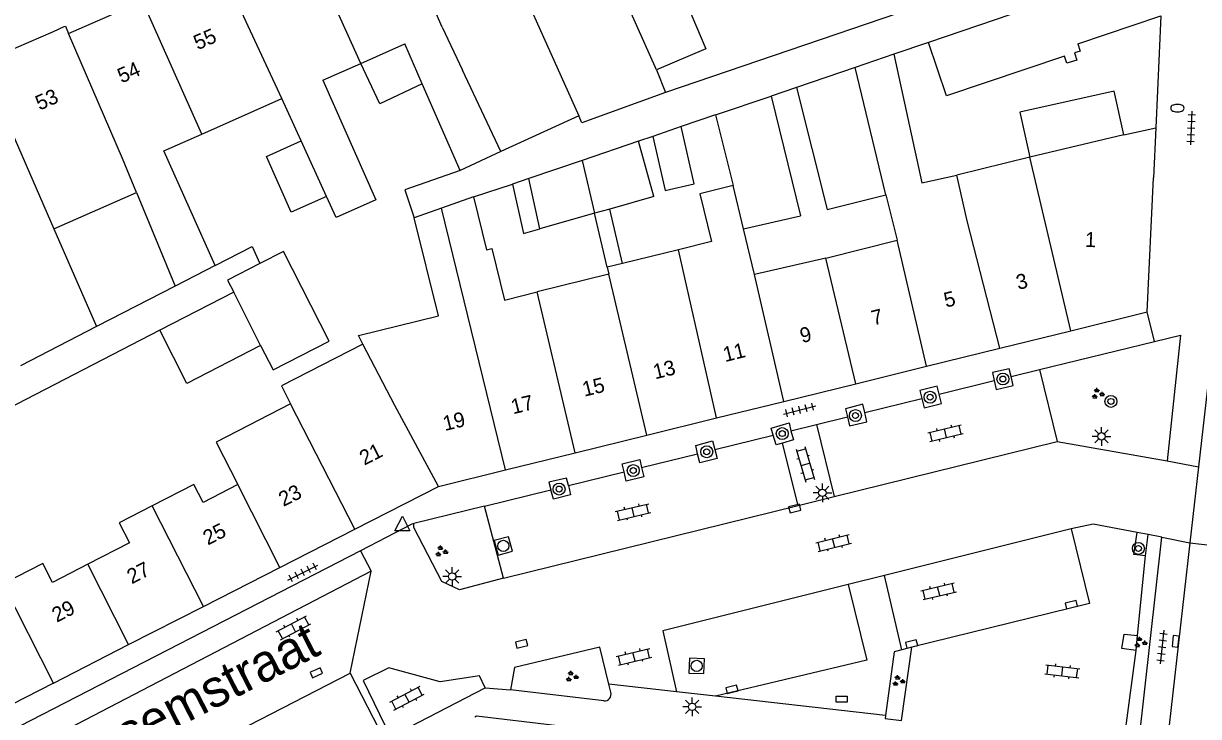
# Model space of a CAD drawing. Extents: x 132994 to 136000, y 393499 to 395512.
# Drawn here: x 134680.3 to 134759.1, y 394596.1 to 394642.5 of the extents above; entities that cross this region are included whole.
import ezdxf

# ---------------------------------------------------------------- set-up
doc = ezdxf.new("R2010")
doc.units = 0
for name, color, linetype in [('gg-afsc-erfafscheiding', 7, 'Continuous'), ('gg-afsc-muur', 7, 'Continuous'), ('gg-anno-huisnummerreeks BGT', 7, 'Continuous'), ('gg-anno-openbare ruimte label', 7, 'Continuous'), ('gg-bbg-bijgebouw', 7, 'Continuous'), ('gg-bbg-gedigitaliseerde bebouwing', 7, 'Continuous'), ('gg-bbg-gedigitaliseerde bijgebouw', 7, 'Continuous'), ('gg-bbg-hoofdgebouw', 7, 'Continuous'), ('gg-bbg-luifel en loopbrug', 7, 'Continuous'), ('gg-bbg-tussenscheiding', 7, 'Continuous'), ('gg-knt-verharding', 7, 'Continuous'), ('gg-knt-verharding nz', 7, 'Continuous'), ('gt-grn-groengrens', 7, 'Continuous'), ('gt-grn-weggrens', 7, 'Continuous'), ('gt-symb-boom', 7, 'Continuous'), ('gt-symb-brandkraan', 7, 'Continuous'), ('gt-symb-groenvak', 7, 'Continuous'), ('gt-symb-klinker verharding', 7, 'Continuous'), ('gt-symb-kolk', 7, 'Continuous'), ('gt-symb-kolk center center', 7, 'Continuous'), ('gt-symb-lichtmast', 7, 'Continuous'), ('gt-symb-rioolschacht', 7, 'Continuous'), ('gt-symb-tegel verharding', 7, 'Continuous'), ('gt-symb-waterafsluiter', 7, 'Continuous')]:
    doc.layers.add(name, color=color, linetype=linetype)

# ---------------------------------------------------------------- blocks, each defined once
blk = doc.blocks.new('gt0-BOOM')
at = {"layer": 'gt-symb-boom'}
for radius in [0.4, 0.2]:
    blk.add_circle((0, 0), radius, dxfattribs=at)
blk = doc.blocks.new('gt0-KL1')
at = {"layer": 'gt-symb-klinker verharding'}
for p, q in [((-1.15, 0.3), (1.15, 0.3)), ((-1, -0.3), (-1, 0.3)), ((-0.5, 0.3), (-0.5, 0.45)), ((0, -0.3), (0, 0.3)), ((0.5, 0.3), (0.5, 0.45)), ((1, -0.3), (1, 0.3)), ((-1.15, -0.3), (1.15, -0.3)), ((-0.5, -0.45), (-0.5, -0.3)), ((0.5, -0.45), (0.5, -0.3))]:
    blk.add_line(p, q, dxfattribs=at)
blk = doc.blocks.new('gt0-GRVAK')
at = {"layer": 'gt-symb-groenvak'}
for p, q in [((-0.11, 0.189), (-0.228, 0.24)), ((-0.182, 0.153), (0.088, 0.153)), ((-0.091, 0.211), (-0.156, 0.322)), ((-0.047, 0.214), (-0.047, 0.393)), ((-0.004, 0.211), (0.061, 0.322)), ((0.015, 0.189), (0.133, 0.24)), ((0.262, -0.052), (0.197, 0.059)), ((0.305, -0.049), (0.305, 0.13)), ((0.349, -0.052), (0.414, 0.059)), ((-0.245, -0.228), (-0.363, -0.177)), ((-0.318, -0.264), (-0.047, -0.264)), ((-0.226, -0.206), (-0.291, -0.095)), ((-0.183, -0.203), (-0.183, -0.024)), ((-0.139, -0.206), (-0.074, -0.095)), ((-0.12, -0.228), (-0.002, -0.177)), ((0.243, -0.074), (0.125, -0.023)), ((0.17, -0.11), (0.441, -0.11)), ((0.368, -0.074), (0.486, -0.023))]:
    blk.add_line(p, q, dxfattribs=at)
blk = doc.blocks.new('gt0-LMAST')
at = {"layer": 'gt-symb-lichtmast'}
for p, q in [((-0.182, 0.173), (-0.447, 0.438)), ((-0.005, 0.246), (-0.005, 0.621)), ((0.172, 0.173), (0.437, 0.438)), ((-0.255, -0.004), (-0.63, -0.004)), ((-0.182, -0.181), (-0.447, -0.446)), ((-0.005, -0.254), (-0.005, -0.629)), ((0.437, -0.446), (0.172, -0.181)), ((0.245, -0.004), (0.62, -0.004))]:
    blk.add_line(p, q, dxfattribs=at)
blk.add_circle((-0.005, -0.004), 0.25, dxfattribs=at)
blk = doc.blocks.new('gt0-TEG1')
at = {"layer": 'gt-symb-tegel verharding'}
for p, q in [((-1.125, 0), (1.125, 0)), ((-0.9, -0.25), (-0.9, 0.25)), ((-0.45, -0.25), (-0.45, 0.25)), ((0, -0.25), (0, 0.25)), ((0.45, -0.25), (0.45, 0.25)), ((0.9, -0.25), (0.9, 0.25))]:
    blk.add_line(p, q, dxfattribs=at)
blk = doc.blocks.new('gt0-BR')
at = {"layer": 'gt-symb-brandkraan'}
for centre, radius, start, end in [((-0.244, 0), 0.206, 107.56694, 252.43307), ((0.599, -2.664), 3, 106.89205, 107.56694), ((0, -0.691), 0.938, 73.10799, 106.89205), ((-0.599, -2.664), 3, 72.43309, 73.10799), ((0.244, 0), 0.206, 287.56695, 72.43309), ((0.599, 2.664), 3, 252.43307, 253.10797), ((0, 0.691), 0.938, 253.10797, 286.89206), ((-0.599, 2.664), 3, 286.89206, 287.56695)]:
    blk.add_arc(centre, radius, start, end, dxfattribs=at)
blk = doc.blocks.new('gt0-KOLK')
at = {"layer": 'gt-symb-kolk'}
blk.add_lwpolyline([(0, 0), (0.375, 0), (0.375, 0.4), (-0.375, 0.4), (-0.375, 0), (0, 0)], dxfattribs=at)
blk = doc.blocks.new('gt0-KOLKCC')
at = {"layer": 'gt-symb-kolk center center'}
blk.add_lwpolyline([(-0.375, 0.2), (0.375, 0.2), (0.375, -0.2), (-0.375, -0.2)], close=True, dxfattribs=at)
blk = doc.blocks.new('gt0-WAFSL')
at = {"layer": 'gt-symb-waterafsluiter'}
for p, q in [((-0.5, -0.333), (0, 0.667)), ((0, 0.667), (0.5, -0.333)), ((0.5, -0.333), (-0.5, -0.333))]:
    blk.add_line(p, q, dxfattribs=at)
blk = doc.blocks.new('gt0-RS')
at = {"layer": 'gt-symb-rioolschacht'}
blk.add_lwpolyline([(-0.5, -0.5), (0.5, -0.5), (0.5, 0.5), (-0.5, 0.5)], close=True, dxfattribs=at)
blk.add_circle((0, 0), 0.375, dxfattribs=at)

msp = doc.modelspace()

# ---------------------------------------------------------------- linework, layer by layer
at = {"layer": 'gg-afsc-erfafscheiding'}
for p, q in [((134745.183, 394645.347), (134723.39, 394637.909)), ((134741.032, 394641.274), (134738.701, 394640.48)), ((134732.188, 394638.261), (134730.476, 394637.677)), ((134726.754, 394636.41), (134724.458, 394635.627)), ((134722.554, 394634.978), (134721.586, 394634.648)), ((134710.521, 394630.921), (134713.149, 394631.774)), ((134690.512, 394624.94), (134685.232, 394622.223)), ((134689.497, 394621.992), (134674.331, 394614.157))]:
    msp.add_line(p, q, dxfattribs=at)
for points in [[(134709.621, 394632.696), (134705.911, 394631.391), (134706.548, 394629.524)], [(134693.201, 394626.323), (134695.685, 394627.601), (134696.2, 394626.45)]]:
    msp.add_lwpolyline(points, dxfattribs=at)
at = {"layer": 'gg-afsc-muur'}
msp.add_line((134756.61, 394643.05), (134756.27, 394635.552), dxfattribs=at)
at = {"layer": 'gg-bbg-bijgebouw'}
msp.add_line((134751.04, 394641.185), (134756.61, 394643.05), dxfattribs=at)
at = {"layer": 'gg-bbg-gedigitaliseerde bebouwing'}
for p, q in [((134702.961, 394639.871), (134705.919, 394641.187)), ((134707.09, 394638.502), (134705.919, 394641.187)), ((134738.701, 394640.48), (134736.108, 394639.597)), ((134700.412, 394638.737), (134702.961, 394639.871)), ((134722.801, 394639.438), (134723.39, 394637.909)), ((134709.621, 394632.696), (134707.09, 394638.502)), ((134692.316, 394635.135), (134697.675, 394637.519)), ((134698.974, 394634.669), (134697.675, 394637.519)), ((134717.596, 394636.353), (134712.367, 394633.955)), ((134754.136, 394635.076), (134756.27, 394635.552)), ((134689.767, 394634.001), (134692.316, 394635.135)), ((134754.136, 394635.076), (134747.837, 394633.587)), ((134693.201, 394626.323), (134689.767, 394634.001)), ((134712.367, 394633.955), (134709.621, 394632.696)), ((134747.837, 394633.587), (134742.945, 394632.382)), ((134682.386, 394628.787), (134687.934, 394631.204)), ((134687.934, 394631.204), (134690.512, 394624.94)), ((134710.521, 394630.921), (134708.373, 394630.166)), ((134738.164, 394631.065), (134738.926, 394628.01)), ((134708.373, 394630.166), (134706.548, 394629.524)), ((134682.386, 394628.787), (134685.232, 394622.223)), ((134729.362, 394625.714), (134728.627, 394628.775)), ((134726.486, 394627.923), (134724.273, 394627.378)), ((134734.16, 394626.82), (134738.926, 394628.01)), ((134724.273, 394627.378), (134720.516, 394626.453)), ((134693.201, 394626.323), (134690.512, 394624.94)), ((134720.516, 394626.453), (134719.493, 394626.201)), ((134719.493, 394626.201), (134719.608, 394625.733)), ((134734.16, 394626.82), (134729.362, 394625.714)), ((134719.608, 394625.733), (134714.784, 394624.546)), ((134685.232, 394622.223), (134680.141, 394619.604))]:
    msp.add_line(p, q, dxfattribs=at)
for points in [[(134721.668, 394648.323), (134723.086, 394644.999), (134724.149, 394645.452), (134726.112, 394640.851), (134722.801, 394639.438)], [(134738.701, 394640.48), (134740.597, 394631.866), (134742.945, 394632.382)], [(134700.412, 394638.737), (134703.978, 394630.722), (134701.313, 394629.536), (134700.665, 394630.957)], [(134723.39, 394637.909), (134717.78, 394635.885), (134717.596, 394636.353)], [(134727.93, 394631.677), (134725.697, 394631.127), (134726.486, 394627.923)], [(134710.521, 394630.921), (134711.395, 394627.376), (134711.746, 394627.462), (134712.597, 394624.007), (134714.784, 394624.546)], [(134703.095, 394621.055), (134702.802, 394621.636), (134708.166, 394622.956), (134706.548, 394629.524)], [(134703.095, 394621.055), (134697.643, 394618.245), (134698.255, 394617.057)], [(134698.255, 394617.057), (134693.256, 394614.48), (134694.722, 394611.636)], [(134694.722, 394611.636), (134692.392, 394610.435), (134691.77, 394611.642), (134688.974, 394610.201)], [(134688.974, 394610.201), (134686.765, 394609.062), (134687.449, 394607.735), (134684.662, 394606.299)], [(134684.662, 394606.299), (134682.288, 394605.075), (134681.635, 394606.342), (134678.991, 394604.979)]]:
    msp.add_lwpolyline(points, dxfattribs=at)
at = {"layer": 'gg-bbg-gedigitaliseerde bijgebouw'}
for p, q in [((134756.78, 394646.64), (134741.032, 394641.274)), ((134736.108, 394639.597), (134732.188, 394638.261)), ((134726.754, 394636.41), (134730.476, 394637.677)), ((134730.476, 394637.677), (134732.451, 394629.657)), ((134726.754, 394636.41), (134727.93, 394631.677)), ((134721.586, 394634.648), (134717.81, 394633.362)), ((134722.617, 394630.946), (134721.586, 394634.648)), ((134717.81, 394633.362), (134714.232, 394632.143)), ((134714.979, 394628.777), (134714.232, 394632.143)), ((134722.617, 394630.946), (134719.659, 394630.106)), ((134719.659, 394630.106), (134718.645, 394629.818)), ((134718.645, 394629.818), (134714.979, 394628.777)), ((134728.627, 394628.775), (134732.451, 394629.657)), ((134694.446, 394624.542), (134689.497, 394621.992))]:
    msp.add_line(p, q, dxfattribs=at)
for points in [[(134751.04, 394641.185), (134751.204, 394640.696), (134750.824, 394640.569), (134750.983, 394640.095), (134750.319, 394639.873), (134750.161, 394640.347), (134742.232, 394637.692), (134741.032, 394641.274)], [(134732.188, 394638.261), (134734.229, 394630.083), (134738.164, 394631.065)], [(134700.665, 394630.957), (134698.294, 394629.902), (134696.636, 394633.629), (134698.974, 394634.669)], [(134696.248, 394620.951), (134697.085, 394619.327), (134700.841, 394621.243), (134697.776, 394627.255), (134696.2, 394626.45)], [(134696.2, 394626.45), (134694.037, 394625.344), (134694.446, 394624.542)], [(134696.248, 394620.951), (134691.307, 394618.404), (134689.497, 394621.992)]]:
    msp.add_lwpolyline(points, dxfattribs=at)
at = {"layer": 'gg-bbg-hoofdgebouw'}
for p, q in [((134683.37, 394641.88), (134688.332, 394644.043)), ((134679.048, 394640.572), (134682.349, 394642.015)), ((134682.349, 394642.015), (134683.083, 394642.336)), ((134683.083, 394642.336), (134683.16, 394642.37)), ((134683.16, 394642.37), (134683.37, 394641.88)), ((134756.27, 394635.552), (134756.118, 394632.2)), ((134755.7, 394623.21), (134756.118, 394632.2)), ((134750.588, 394621.951), (134755.7, 394623.21)), ((134745.819, 394620.777), (134750.588, 394621.951)), ((134740.9, 394619.566), (134745.819, 394620.777)), ((134736.162, 394618.4), (134740.9, 394619.566)), ((134731.323, 394617.208), (134736.162, 394618.4)), ((134726.822, 394616.1), (134731.323, 394617.208)), ((134722.151, 394614.95), (134726.822, 394616.1)), ((134717.332, 394613.763), (134722.151, 394614.95)), ((134712.672, 394612.616), (134717.332, 394613.763)), ((134708.18, 394611.51), (134712.672, 394612.616)), ((134702.556, 394608.642), (134708.18, 394611.51)), ((134697.527, 394606.077), (134702.556, 394608.642)), ((134692.416, 394603.47), (134697.527, 394606.077)), ((134687.398, 394600.912), (134692.416, 394603.47)), ((134682.366, 394598.33), (134687.398, 394600.912)), ((134682.366, 394598.33), (134677.482, 394595.825))]:
    msp.add_line(p, q, dxfattribs=at)
msp.add_lwpolyline([(134710.618, 394596.072), (134710.73, 394596.13), (134719.943, 394595.035)], dxfattribs=at)
at = {"layer": 'gg-bbg-luifel en loopbrug'}
for p, q in [((134724.458, 394635.627), (134722.554, 394634.978)), ((134714.232, 394632.143), (134713.149, 394631.774)), ((134720.516, 394626.453), (134719.659, 394630.106)), ((134719.493, 394626.201), (134718.645, 394629.818))]:
    msp.add_line(p, q, dxfattribs=at)
for points in [[(134707.09, 394638.502), (134704.241, 394637.158), (134702.961, 394639.871)], [(134754.136, 394635.076), (134753.483, 394638.004), (134747.166, 394636.595), (134747.837, 394633.587)], [(134722.554, 394634.978), (134723.375, 394631.349), (134725.326, 394631.79), (134724.458, 394635.627)], [(134713.149, 394631.774), (134713.883, 394628.466), (134714.979, 394628.777)]]:
    msp.add_lwpolyline(points, dxfattribs=at)
at = {"layer": 'gg-bbg-tussenscheiding'}
for p, q in [((134722.801, 394639.438), (134715.43, 394655.88)), ((134709.68, 394653.95), (134717.596, 394636.353)), ((134708.428, 394642.303), (134704.52, 394651.1)), ((134702.961, 394639.871), (134699.022, 394648.703)), ((134697.675, 394637.519), (134693.577, 394646.33)), ((134692.316, 394635.135), (134688.332, 394644.043)), ((134686.978, 394633.484), (134683.37, 394641.88)), ((134708.428, 394642.303), (134709.795, 394639.406)), ((134677.529, 394639.908), (134682.386, 394628.787)), ((134738.164, 394631.065), (134736.108, 394639.597)), ((134712.367, 394633.955), (134709.795, 394639.406)), ((134700.665, 394630.957), (134698.974, 394634.669)), ((134687.934, 394631.204), (134686.978, 394633.484)), ((134717.81, 394633.362), (134718.645, 394629.818)), ((134750.588, 394621.951), (134747.837, 394633.587)), ((134728.627, 394628.775), (134727.93, 394631.677)), ((134712.672, 394612.616), (134708.373, 394630.166)), ((134740.9, 394619.566), (134738.926, 394628.01)), ((134726.822, 394616.1), (134724.273, 394627.378)), ((134736.162, 394618.4), (134734.16, 394626.82)), ((134722.151, 394614.95), (134719.608, 394625.733)), ((134731.323, 394617.208), (134729.362, 394625.714)), ((134696.248, 394620.951), (134694.446, 394624.542)), ((134717.332, 394613.763), (134714.784, 394624.546)), ((134705.246, 394616.941), (134703.095, 394621.055)), ((134699.107, 394615.404), (134698.255, 394617.057)), ((134708.18, 394611.51), (134705.246, 394616.941)), ((134702.556, 394608.642), (134699.107, 394615.404)), ((134697.527, 394606.077), (134694.722, 394611.636)), ((134692.416, 394603.47), (134688.974, 394610.201)), ((134687.398, 394600.912), (134684.662, 394606.299)), ((134682.366, 394598.33), (134678.991, 394604.979))]:
    msp.add_line(p, q, dxfattribs=at)
msp.add_lwpolyline([(134745.819, 394620.777), (134743.625, 394629.325), (134742.945, 394632.382)], dxfattribs=at)
at = {"layer": 'gg-knt-verharding'}
for p, q in [((134761.28, 394631.7), (134759.135, 394612.833)), ((134748.479, 394619.353), (134756.182, 394621.223)), ((134746.572, 394618.883), (134748.479, 394619.353)), ((134748.479, 394619.353), (134749.659, 394614.517)), ((134741.748, 394617.695), (134745.445, 394618.606)), ((134736.757, 394616.466), (134740.584, 394617.408)), ((134733.517, 394615.668), (134735.594, 394616.18)), ((134731.813, 394615.248), (134733.517, 394615.668)), ((134726.705, 394613.99), (134730.627, 394614.956)), ((134749.659, 394614.517), (134757.04, 394613.22)), ((134721.796, 394612.781), (134725.555, 394613.706)), ((134757.04, 394613.22), (134759.135, 394612.833)), ((134759.135, 394612.833), (134758.555, 394607.734)), ((134716.883, 394611.571), (134720.622, 394612.492)), ((134711.269, 394610.188), (134715.717, 394611.283)), ((134711.269, 394610.188), (134706.52, 394609.021)), ((134712.527, 394605.361), (134711.269, 394610.188)), ((134752.076, 394608.986), (134750.612, 394608.667)), ((134755.019, 394608.427), (134752.076, 394608.986)), ((134704.665, 394608.086), (134702.949, 394607.203)), ((134755.756, 394608.287), (134755.019, 394608.427)), ((134755.1, 394594.06), (134756.69, 394608.11)), ((134756.69, 394608.11), (134755.756, 394608.287)), ((134756.69, 394608.11), (134758.555, 394607.734)), ((134702.949, 394607.203), (134679.311, 394595.047)), ((134758.555, 394607.734), (134753.533, 394563.568)), ((134755.055, 394601.52), (134755.593, 394606.866)), ((134712.527, 394605.361), (134709.586, 394604.588)), ((134739.233, 394595.827), (134739.908, 394600.74)), ((134739.908, 394600.74), (134739.251, 394600.563)), ((134754.268, 394595.338), (134754.958, 394600.524)), ((134704.964, 394594.736), (134711.315, 394598.008)), ((134711.315, 394598.008), (134713.012, 394597.875)), ((134719.262, 394597.132), (134713.012, 394597.875)), ((134719.732, 394597.717), (134719.603, 394598.249)), ((134724.135, 394597.74), (134719.603, 394598.249)), ((134726.753, 394597.446), (134724.135, 394597.74)), ((134738.155, 394596.167), (134726.753, 394597.446))]:
    msp.add_line(p, q, dxfattribs=at)
for points in [[(134756.182, 394621.223), (134757.94, 394621.65), (134757.04, 394613.22)], [(134746.572, 394618.883), (134746.451, 394619.391), (134745.322, 394619.156), (134745.445, 394618.606)], [(134741.748, 394617.695), (134741.615, 394618.232), (134740.447, 394617.943), (134740.584, 394617.408)], [(134745.445, 394618.606), (134745.579, 394618.01), (134746.718, 394618.273), (134746.572, 394618.883)], [(134740.584, 394617.408), (134740.744, 394616.783), (134741.902, 394617.07), (134741.748, 394617.695)], [(134736.757, 394616.466), (134736.628, 394617.019), (134735.463, 394616.721), (134735.594, 394616.18)], [(134735.594, 394616.18), (134735.74, 394615.578), (134736.902, 394615.846), (134736.757, 394616.466)], [(134730.627, 394614.956), (134730.492, 394615.42), (134731.681, 394615.765), (134731.813, 394615.248)], [(134731.813, 394615.248), (134731.972, 394614.629), (134731.235, 394614.415)], [(134725.555, 394613.706), (134725.428, 394614.252), (134726.553, 394614.559), (134726.705, 394613.99)], [(134731.235, 394614.415), (134730.819, 394614.294), (134730.627, 394614.956)], [(134726.705, 394613.99), (134726.867, 394613.383), (134725.698, 394613.091), (134725.555, 394613.706)], [(134720.622, 394612.492), (134720.5, 394613.023), (134721.673, 394613.308), (134721.796, 394612.781)], [(134721.796, 394612.781), (134721.944, 394612.147), (134720.767, 394611.864), (134720.622, 394612.492)], [(134716.883, 394611.571), (134716.761, 394612.075), (134715.58, 394611.796), (134715.717, 394611.283)], [(134716.883, 394611.571), (134717.037, 394610.938), (134715.885, 394610.654), (134715.717, 394611.283)], [(134706.52, 394609.021), (134706.384, 394608.988), (134704.665, 394608.086)], [(134709.586, 394604.588), (134708.401, 394605.144), (134706.522, 394608.752), (134706.52, 394609.021)], [(134750.612, 394608.667), (134751.824, 394603.675), (134739.908, 394600.74)], [(134755.593, 394606.866), (134754.812, 394606.957), (134755.019, 394608.427)], [(134754.958, 394600.524), (134754.004, 394600.652), (134754.151, 394601.607), (134755.055, 394601.52)], [(134719.603, 394598.249), (134718.999, 394600.736), (134713.267, 394599.384), (134713.012, 394597.875)], [(134739.251, 394600.563), (134738.726, 394600.422), (134738.155, 394596.167)], [(134738.155, 394596.167), (134738.126, 394595.949), (134739.233, 394595.827)]]:
    msp.add_lwpolyline(points, dxfattribs=at)
msp.add_arc((134719.289, 394597.591), 0.46, 266.58407, 15.85783, dxfattribs=at)
at = {"layer": 'gg-knt-verharding nz'}
for p, q in [((134733.517, 394615.668), (134734.698, 394610.845)), ((134732.287, 394610.239), (134731.235, 394614.415)), ((134734.698, 394610.845), (134749.659, 394614.517)), ((134732.287, 394610.239), (134734.698, 394610.845)), ((134712.527, 394605.361), (134732.287, 394610.239)), ((134750.612, 394608.667), (134738.075, 394605.537)), ((134702.949, 394607.203), (134703.666, 394605.822)), ((134738.075, 394605.537), (134735.64, 394604.929)), ((134739.251, 394600.563), (134738.075, 394605.537)), ((134702.248, 394598.997), (134704.552, 394594.524))]:
    msp.add_line(p, q, dxfattribs=at)
for points in [[(134703.666, 394605.822), (134680.077, 394593.572), (134679.311, 394595.047)], [(134735.64, 394604.929), (134723.215, 394601.827), (134724.135, 394597.74)], [(134735.64, 394604.929), (134736.901, 394599.87), (134726.753, 394597.446)], [(134711.315, 394598.008), (134710.932, 394598.819), (134708.28, 394598.415), (134704.856, 394599.345), (134703.128, 394598.494), (134704.964, 394594.736)], [(134690.665, 394588.204), (134688.673, 394591.996), (134702.248, 394598.997)]]:
    msp.add_lwpolyline(points, dxfattribs=at)
at = {"layer": 'gt-grn-groengrens'}
for p, q in [((134755.593, 394606.866), (134755.756, 394608.287)), ((134754.958, 394600.524), (134755.055, 394601.52))]:
    msp.add_line(p, q, dxfattribs=at)
at = {"layer": 'gt-grn-weggrens'}
for p, q in [((134756.182, 394621.223), (134755.7, 394623.21)), ((134758.555, 394607.734), (134764.513, 394607.057)), ((134702.248, 394598.997), (134703.666, 394605.822))]:
    msp.add_line(p, q, dxfattribs=at)

# ---------------------------------------------------------------- block references
at = {"layer": 'gt-symb-boom'}
for p in [(134746.02, 394618.713), (134741.142, 394617.494), (134753.269, 394617.21), (134736.138, 394616.266), (134731.23, 394615.055), (134726.163, 394613.834), (134721.238, 394612.577), (134716.262, 394611.336), (134755.113, 394607.355)]:
    msp.add_blockref('gt0-BOOM', p, dxfattribs=at)
at = {"layer": 'gt-symb-brandkraan'}
msp.add_blockref('gt0-BR', (134757.727, 394636.869), dxfattribs=at)
at = {"layer": 'gt-symb-groenvak'}
for p in [(134752.376, 394617.717), (134708.351, 394607.156), (134755.23, 394601.046), (134717.104, 394598.763), (134739.013, 394598.471)]:
    msp.add_blockref('gt0-GRVAK', p, dxfattribs=at)
at = {"layer": 'gt-symb-klinker verharding'}
for p, rotation in [((134742.179, 394615.076), 13.41107184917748), ((134732.773, 394612.997), -73.7948146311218), ((134721.222, 394609.796), 13.41107184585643), ((134734.676, 394607.72), 14.008443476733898), ((134741.717, 394604.483), 13.41107184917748), ((134698.45, 394602.041), 27.718501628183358), ((134721.288, 394600.093), 13.41107184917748), ((134750.011, 394599.117), -6.599446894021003), ((134706.065, 394597.313), 27.718501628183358)]:
    msp.add_blockref('gt0-KL1', p, dxfattribs=dict(at, rotation=rotation))
at = {"layer": 'gt-symb-kolk'}
for p, rotation in [((134732.02, 394610.227), -166.53322310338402), ((134750.657, 394603.389), 13.772145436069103), ((134713.793, 394600.767), 13.883418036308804), ((134739.948, 394600.751), 13.827795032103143), ((134757.803, 394601.106), 83.6851155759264), ((134699.903, 394599.203), -156.1771005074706), ((134727.897, 394597.72), 13.355115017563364)]:
    msp.add_blockref('gt0-KOLK', p, dxfattribs=dict(at, rotation=rotation))
at = {"layer": 'gt-symb-kolk center center', "rotation": 179.82811317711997}
msp.add_blockref('gt0-KOLKCC', (134735.213, 394597.25), dxfattribs=at)
at = {"layer": 'gt-symb-lichtmast'}
for p in [(134752.638, 394614.873), (134733.922, 394611.086), (134709.102, 394605.482), (134725.191, 394596.74)]:
    msp.add_blockref('gt0-LMAST', p, dxfattribs=at)
at = {"layer": 'gt-symb-rioolschacht'}
for p, rotation in [((134712.525, 394607.529), -74.6292745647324), ((134725.491, 394599.484), 177.87890360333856)]:
    msp.add_blockref('gt0-RS', p, dxfattribs=dict(at, rotation=rotation))
at = {"layer": 'gt-symb-tegel verharding'}
for p, rotation in [((134758.65, 394635.536), -92.57914750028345), ((134732.397, 394616.639), 14.00844348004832), ((134699.086, 394605.738), 26.795564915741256), ((134756.697, 394600.75), -96.48566035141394)]:
    msp.add_blockref('gt0-TEG1', p, dxfattribs=dict(at, rotation=rotation))
at = {"layer": 'gt-symb-waterafsluiter'}
msp.add_blockref('gt0-WAFSL', (134705.758, 394608.862), dxfattribs=at)

# ---------------------------------------------------------------- texts
at = {"layer": 'gg-anno-huisnummerreeks BGT'}
for s, rotation, p in [('55', 23.6, (134692.024, 394640.744)), ('54', 23.6, (134686.92, 394638.518)), ('53', 23.6, (134681.419, 394636.698)), ('1', 357.4, (134751.51, 394627.576)), ('3', 13.8, (134747.048, 394624.683)), ('5', 13.8, (134742.203, 394623.491)), ('7', 13.8, (134737.337, 394622.293)), ('9', 13.8, (134732.55, 394621.114)), ('11', 13.8, (134727.39, 394619.845)), ('13', 13.8, (134722.701, 394618.69)), ('15', 13.8, (134717.956, 394617.522)), ('17', 13.8, (134713.177, 394616.345)), ('19', 13.8, (134708.605, 394615.22)), ('21', 27, (134703.198, 394612.897)), ('23', 27, (134697.776, 394610.133)), ('25', 27, (134692.706, 394607.547)), ('27', 27, (134687.607, 394604.946)), ('29', 27.2, (134682.577, 394602.372))]:
    msp.add_text(s, height=1, rotation=rotation, dxfattribs=at).set_placement(p)
at = {"layer": 'gg-anno-openbare ruimte label'}
msp.add_text('Brasemstraat', height=2.5, rotation=27.1, dxfattribs=at).set_placement((134682.694, 394591.251))

doc.saveas('drawing.dxf')
